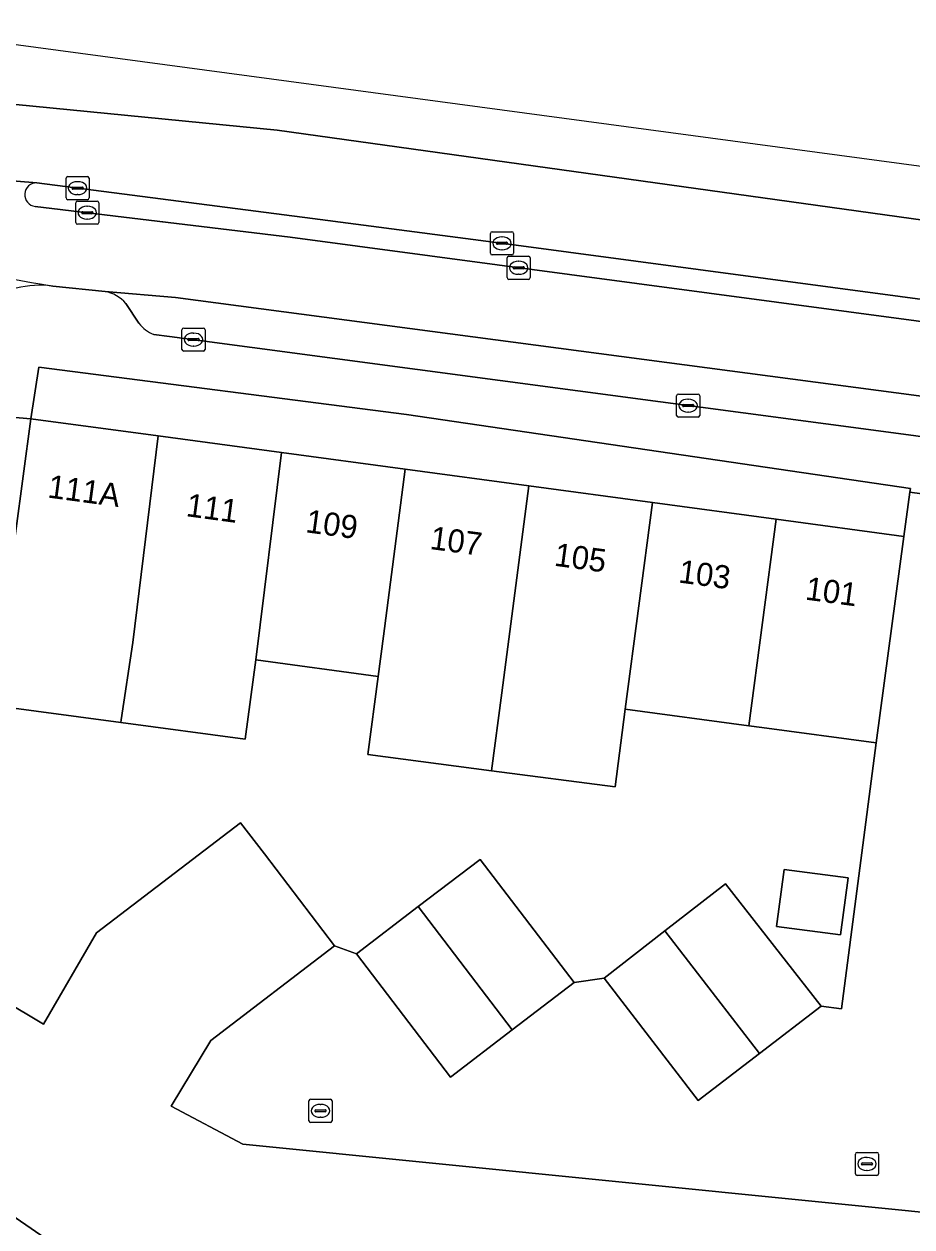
# Model space of a CAD drawing. Extents: x 161692 to 162379, y 380760 to 381678.
# Drawn here: x 161890.3 to 161928.7, y 381593.6 to 381645.6 of the extents above; entities that cross this region are included whole.
import ezdxf

# ---------------------------------------------------------------- set-up
doc = ezdxf.new("R2010")
doc.units = 0
for name, color, linetype in [('IMGEO_Berm_gesloten', 7, 'Continuous'), ('IMGEO_Erf', 7, 'Continuous'), ('IMGEO_Fietspad_open', 7, 'Continuous'), ('IMGEO_Kolk', 7, 'Continuous'), ('IMGEO_Muur', 7, 'Continuous'), ('IMGEO_Pand', 7, 'Continuous'), ('IMGEO_Pand_nummerreeks', 7, 'Continuous'), ('IMGEO_Parkeervlak_open', 7, 'Continuous'), ('IMGEO_Rijbaan_lokaal_open', 7, 'Continuous'), ('IMGEO_Rijbaan_regionaal_gesloten', 7, 'Continuous'), ('IMGEO_Voetpad_open', 7, 'Continuous')]:
    doc.layers.add(name, color=color, linetype=linetype)

msp = doc.modelspace()

# ---------------------------------------------------------------- linework, layer by layer
at = {"layer": 'IMGEO_Berm_gesloten'}
for points in [[(161910.977, 381636.152), (161902.813, 381637.224), (161890.884, 381638.761)], [(161890.813, 381637.741), (161901.841, 381636.406), (161983.32, 381625.528), (162000, 381623.301), (162000.482, 381623.237), (162019.095, 381620.749), (162029.275, 381619.389)], [(162030.983, 381620.121), (162000, 381624.262), (161910.977, 381636.152)]]:
    msp.add_lwpolyline(points, dxfattribs=at)
msp.add_arc((161890.87, 381638.249), 0.512, 88.4853, 263.5511, dxfattribs=at)
at = {"layer": 'IMGEO_Erf'}
for points in [[(161928.686, 381625.548), (161906.874, 381628.747), (161890.97, 381630.784), (161890.622, 381628.558), (161896.129, 381627.817), (161901.469, 381627.098), (161906.82, 381626.377), (161912.171, 381625.657), (161917.521, 381624.936), (161922.871, 381624.216), (161928.39, 381623.473), (161928.663, 381625.386)], [(161923.22, 381609.068), (161925.981, 381608.701), (161925.653, 381606.233), (161922.892, 381606.6)]]:
    msp.add_lwpolyline(points, close=True, dxfattribs=at)
for points in [[(161889.963, 381623.602), (161890.622, 381628.558), (161883.712, 381629.141)], [(161887.702, 381604.433), (161891.176, 381602.37), (161893.468, 381606.324), (161899.7, 381611.086), (161900.732, 381609.736), (161903.767, 381605.762), (161904.717, 381605.417), (161907.387, 381607.457), (161910.058, 381609.499), (161914.126, 381604.175), (161915.434, 381604.363), (161918.059, 381606.406), (161920.683, 381608.447), (161924.813, 381603.146), (161925.696, 381603.033), (161927.203, 381614.542), (161922.247, 381615.203), (161921.69, 381615.277), (161916.344, 381615.991), (161915.904, 381612.633), (161910.556, 381613.333), (161905.209, 381614.033), (161905.651, 381617.418), (161900.359, 381618.125), (161899.902, 381614.705), (161894.519, 381615.423), (161889.008, 381616.159)]]:
    msp.add_lwpolyline(points, dxfattribs=at)
at = {"layer": 'IMGEO_Fietspad_open'}
for centre, radius, start, end in [((161900.451, 381688.76), 55.181, 252.9641, 260.739), ((161891.029, 381629.886), 4.446, 82.9918, 103.5203)]:
    msp.add_arc(centre, radius, start, end, dxfattribs=at)
at = {"layer": 'IMGEO_Kolk'}
for p, q in [((161892.144, 381638.107), (161892.144, 381638.959)), ((161892.219, 381639.033), (161893.071, 381639.033)), ((161892.632, 381638.813), (161892.657, 381638.813)), ((161893.145, 381638.959), (161893.145, 381638.107)), ((161892.403, 381638.527), (161892.403, 381638.539)), ((161892.841, 381638.49), (161892.443, 381638.49)), ((161892.446, 381638.576), (161892.844, 381638.576)), ((161892.887, 381638.539), (161892.887, 381638.527)), ((161893.071, 381638.033), (161892.219, 381638.033)), ((161892.563, 381637.045), (161892.563, 381637.897)), ((161892.655, 381638.253), (161892.63, 381638.253)), ((161892.638, 381637.971), (161893.49, 381637.971)), ((161893.564, 381637.897), (161893.564, 381637.045)), ((161892.822, 381637.465), (161892.822, 381637.477)), ((161893.26, 381637.428), (161892.862, 381637.428)), ((161892.865, 381637.514), (161893.263, 381637.514)), ((161893.051, 381637.751), (161893.076, 381637.751)), ((161893.306, 381637.477), (161893.306, 381637.465)), ((161893.49, 381636.971), (161892.638, 381636.971)), ((161893.074, 381637.191), (161893.049, 381637.191)), ((161910.509, 381635.721), (161910.509, 381636.573)), ((161910.584, 381636.647), (161911.436, 381636.647)), ((161910.997, 381636.427), (161911.022, 381636.427)), ((161911.51, 381636.573), (161911.51, 381635.721)), ((161910.768, 381636.141), (161910.768, 381636.153)), ((161911.206, 381636.104), (161910.808, 381636.104)), ((161910.811, 381636.19), (161911.209, 381636.19)), ((161911.02, 381635.867), (161910.995, 381635.867)), ((161911.252, 381636.153), (161911.252, 381636.141)), ((161911.436, 381635.647), (161910.584, 381635.647)), ((161911.23, 381634.662), (161911.23, 381635.514)), ((161911.305, 381635.588), (161912.157, 381635.588)), ((161911.718, 381635.368), (161911.743, 381635.368)), ((161912.231, 381635.514), (161912.231, 381634.662)), ((161911.489, 381635.082), (161911.489, 381635.094)), ((161911.927, 381635.045), (161911.529, 381635.045)), ((161911.532, 381635.131), (161911.93, 381635.131)), ((161911.741, 381634.808), (161911.716, 381634.808)), ((161911.973, 381635.094), (161911.973, 381635.082)), ((161912.157, 381634.588), (161911.305, 381634.588)), ((161897.162, 381631.557), (161897.162, 381632.409)), ((161897.237, 381632.483), (161898.089, 381632.483)), ((161897.65, 381632.263), (161897.675, 381632.263)), ((161898.163, 381632.409), (161898.163, 381631.557)), ((161897.421, 381631.977), (161897.421, 381631.989)), ((161897.859, 381631.94), (161897.461, 381631.94)), ((161897.464, 381632.026), (161897.862, 381632.026)), ((161897.673, 381631.703), (161897.648, 381631.703)), ((161897.905, 381631.989), (161897.905, 381631.977)), ((161898.089, 381631.483), (161897.237, 381631.483)), ((161918.565, 381628.701), (161918.565, 381629.553)), ((161918.64, 381629.627), (161919.492, 381629.627)), ((161919.566, 381629.553), (161919.566, 381628.701)), ((161918.824, 381629.121), (161918.824, 381629.133)), ((161919.262, 381629.084), (161918.864, 381629.084)), ((161918.867, 381629.17), (161919.265, 381629.17)), ((161919.053, 381629.407), (161919.078, 381629.407)), ((161919.308, 381629.133), (161919.308, 381629.121)), ((161919.492, 381628.627), (161918.64, 381628.627)), ((161919.076, 381628.847), (161919.051, 381628.847)), ((161902.655, 381598.2), (161902.655, 381599.052)), ((161902.73, 381599.126), (161903.582, 381599.126)), ((161903.143, 381598.906), (161903.168, 381598.906)), ((161903.656, 381599.052), (161903.656, 381598.2)), ((161902.914, 381598.62), (161902.914, 381598.632)), ((161903.352, 381598.583), (161902.954, 381598.583)), ((161902.957, 381598.669), (161903.355, 381598.669)), ((161903.166, 381598.346), (161903.141, 381598.346)), ((161903.398, 381598.632), (161903.398, 381598.62)), ((161903.582, 381598.126), (161902.73, 381598.126)), ((161926.301, 381595.904), (161926.301, 381596.756)), ((161926.376, 381596.83), (161927.228, 381596.83)), ((161927.302, 381596.756), (161927.302, 381595.904)), ((161926.56, 381596.324), (161926.56, 381596.336)), ((161926.998, 381596.287), (161926.6, 381596.287)), ((161926.603, 381596.373), (161927.001, 381596.373)), ((161926.789, 381596.61), (161926.814, 381596.61)), ((161927.044, 381596.336), (161927.044, 381596.324)), ((161927.228, 381595.83), (161926.376, 381595.83)), ((161926.812, 381596.05), (161926.787, 381596.05))]:
    msp.add_line(p, q, dxfattribs=at)
for points in [[(161892.144, 381638.107), (161892.144, 381638.959)], [(161892.219, 381639.033), (161893.071, 381639.033)], [(161893.145, 381638.959), (161893.145, 381638.107)], [(161893.071, 381638.033), (161892.219, 381638.033)], [(161892.563, 381637.045), (161892.563, 381637.897)], [(161892.638, 381637.971), (161893.49, 381637.971)], [(161893.564, 381637.897), (161893.564, 381637.045)], [(161893.49, 381636.971), (161892.638, 381636.971)], [(161910.509, 381635.721), (161910.509, 381636.573)], [(161910.584, 381636.647), (161911.436, 381636.647)], [(161911.51, 381636.573), (161911.51, 381635.721)], [(161911.436, 381635.647), (161910.584, 381635.647)], [(161911.23, 381634.662), (161911.23, 381635.514)], [(161911.305, 381635.588), (161912.157, 381635.588)], [(161912.231, 381635.514), (161912.231, 381634.662)], [(161912.157, 381634.588), (161911.305, 381634.588)], [(161897.162, 381631.557), (161897.162, 381632.409)], [(161897.237, 381632.483), (161898.089, 381632.483)], [(161898.163, 381632.409), (161898.163, 381631.557)], [(161898.089, 381631.483), (161897.237, 381631.483)], [(161918.565, 381628.701), (161918.565, 381629.553)], [(161918.64, 381629.627), (161919.492, 381629.627)], [(161919.566, 381629.553), (161919.566, 381628.701)], [(161919.492, 381628.627), (161918.64, 381628.627)], [(161902.655, 381598.2), (161902.655, 381599.052)], [(161902.73, 381599.126), (161903.582, 381599.126)], [(161903.656, 381599.052), (161903.656, 381598.2)], [(161903.582, 381598.126), (161902.73, 381598.126)], [(161926.301, 381595.904), (161926.301, 381596.756)], [(161926.376, 381596.83), (161927.228, 381596.83)], [(161927.302, 381596.756), (161927.302, 381595.904)], [(161927.228, 381595.83), (161926.376, 381595.83)]]:
    msp.add_lwpolyline(points, dxfattribs=at)
for centre, radius, start, end in [((161892.221, 381638.957), 0.0765, 91.552, 178.448), ((161892.221, 381638.957), 0.0765, 91.552, 178.448), ((161893.069, 381638.957), 0.0765, 1.552, 88.448), ((161893.069, 381638.957), 0.0765, 1.552, 88.448), ((161892.443, 381638.536), 0.0403, 85.8775, 175.7526), ((161892.44, 381638.526), 0.0366, 178.938, 274.7102), ((161892.844, 381638.533), 0.043, 264.8664, 352.4533), ((161892.848, 381638.538), 0.0386, 1.7309, 96.639), ((161892.221, 381638.109), 0.0765, 181.552, 268.448), ((161892.221, 381638.109), 0.0765, 181.552, 268.448), ((161892.64, 381637.895), 0.0765, 91.552, 178.448), ((161892.64, 381637.895), 0.0765, 91.552, 178.448), ((161893.069, 381638.109), 0.0765, 271.552, 358.448), ((161893.069, 381638.109), 0.0765, 271.552, 358.448), ((161893.488, 381637.895), 0.0765, 1.552, 88.448), ((161893.488, 381637.895), 0.0765, 1.552, 88.448), ((161892.862, 381637.474), 0.0403, 85.8775, 175.7526), ((161892.859, 381637.464), 0.0366, 178.938, 274.7102), ((161893.263, 381637.471), 0.043, 264.8664, 352.4533), ((161893.267, 381637.476), 0.0386, 1.7309, 96.639), ((161892.64, 381637.047), 0.0765, 181.552, 268.448), ((161892.64, 381637.047), 0.0765, 181.552, 268.448), ((161893.488, 381637.047), 0.0765, 271.552, 358.448), ((161893.488, 381637.047), 0.0765, 271.552, 358.448), ((161910.586, 381636.571), 0.0765, 91.552, 178.448), ((161910.586, 381636.571), 0.0765, 91.552, 178.448), ((161911.434, 381636.571), 0.0765, 1.552, 88.448), ((161911.434, 381636.571), 0.0765, 1.552, 88.448), ((161910.586, 381635.723), 0.0765, 181.552, 268.448), ((161910.586, 381635.723), 0.0765, 181.552, 268.448), ((161910.808, 381636.15), 0.0403, 85.8775, 175.7526), ((161910.805, 381636.14), 0.0366, 178.938, 274.7102), ((161911.209, 381636.147), 0.043, 264.8664, 352.4533), ((161911.213, 381636.152), 0.0386, 1.7309, 96.639), ((161911.434, 381635.723), 0.0765, 271.552, 358.448), ((161911.434, 381635.723), 0.0765, 271.552, 358.448), ((161911.307, 381635.512), 0.0765, 91.552, 178.448), ((161911.307, 381635.512), 0.0765, 91.552, 178.448), ((161912.155, 381635.512), 0.0765, 1.552, 88.448), ((161912.155, 381635.512), 0.0765, 1.552, 88.448), ((161911.307, 381634.664), 0.0765, 181.552, 268.448), ((161911.307, 381634.664), 0.0765, 181.552, 268.448), ((161911.529, 381635.091), 0.0403, 85.8775, 175.7526), ((161911.526, 381635.081), 0.0366, 178.938, 274.7102), ((161911.93, 381635.088), 0.043, 264.8664, 352.4533), ((161911.934, 381635.093), 0.0386, 1.7309, 96.639), ((161912.155, 381634.664), 0.0765, 271.552, 358.448), ((161912.155, 381634.664), 0.0765, 271.552, 358.448), ((161897.239, 381632.407), 0.0765, 91.552, 178.448), ((161897.239, 381632.407), 0.0765, 91.552, 178.448), ((161898.087, 381632.407), 0.0765, 1.552, 88.448), ((161898.087, 381632.407), 0.0765, 1.552, 88.448), ((161897.239, 381631.559), 0.0765, 181.552, 268.448), ((161897.239, 381631.559), 0.0765, 181.552, 268.448), ((161897.461, 381631.986), 0.0403, 85.8775, 175.7526), ((161897.458, 381631.976), 0.0366, 178.938, 274.7102), ((161897.862, 381631.983), 0.043, 264.8664, 352.4533), ((161897.866, 381631.988), 0.0386, 1.7309, 96.639), ((161898.087, 381631.559), 0.0765, 271.552, 358.448), ((161898.087, 381631.559), 0.0765, 271.552, 358.448), ((161918.642, 381629.551), 0.0765, 91.552, 178.448), ((161918.642, 381629.551), 0.0765, 91.552, 178.448), ((161919.49, 381629.551), 0.0765, 1.552, 88.448), ((161919.49, 381629.551), 0.0765, 1.552, 88.448), ((161918.864, 381629.13), 0.0403, 85.8775, 175.7526), ((161918.861, 381629.12), 0.0366, 178.938, 274.7102), ((161919.265, 381629.127), 0.043, 264.8664, 352.4533), ((161919.269, 381629.132), 0.0386, 1.7309, 96.639), ((161918.642, 381628.703), 0.0765, 181.552, 268.448), ((161918.642, 381628.703), 0.0765, 181.552, 268.448), ((161919.49, 381628.703), 0.0765, 271.552, 358.448), ((161919.49, 381628.703), 0.0765, 271.552, 358.448), ((161902.732, 381599.05), 0.0765, 91.552, 178.448), ((161902.732, 381599.05), 0.0765, 91.552, 178.448), ((161903.58, 381599.05), 0.0765, 1.552, 88.448), ((161903.58, 381599.05), 0.0765, 1.552, 88.448), ((161902.954, 381598.629), 0.0403, 85.8775, 175.7526), ((161902.951, 381598.619), 0.0366, 178.938, 274.7102), ((161903.355, 381598.626), 0.043, 264.8664, 352.4533), ((161903.359, 381598.631), 0.0386, 1.7309, 96.639), ((161902.732, 381598.202), 0.0765, 181.552, 268.448), ((161902.732, 381598.202), 0.0765, 181.552, 268.448), ((161903.58, 381598.202), 0.0765, 271.552, 358.448), ((161903.58, 381598.202), 0.0765, 271.552, 358.448), ((161926.378, 381596.754), 0.0765, 91.552, 178.448), ((161926.378, 381596.754), 0.0765, 91.552, 178.448), ((161927.226, 381596.754), 0.0765, 1.552, 88.448), ((161927.226, 381596.754), 0.0765, 1.552, 88.448), ((161926.6, 381596.333), 0.0403, 85.8775, 175.7526), ((161926.597, 381596.323), 0.0366, 178.938, 274.7102), ((161927.001, 381596.33), 0.043, 264.8664, 352.4533), ((161927.005, 381596.335), 0.0386, 1.7309, 96.639), ((161926.378, 381595.906), 0.0765, 181.552, 268.448), ((161926.378, 381595.906), 0.0765, 181.552, 268.448), ((161927.226, 381595.906), 0.0765, 271.552, 358.448), ((161927.226, 381595.906), 0.0765, 271.552, 358.448)]:
    msp.add_arc(centre, radius, start, end, dxfattribs=at)
for centre, major_axis, ratio, start_param, end_param in [((161892.631, 381638.533), (-0.387, 0.002), 0.722429, 4.712389, 7.853982), ((161892.656, 381638.533), (-0.39, 0.002), 0.717154, 1.570796, 4.712389), ((161893.05, 381637.471), (-0.387, 0.002), 0.722429, 4.712389, 7.853982), ((161893.075, 381637.471), (-0.39, 0.002), 0.717154, 1.570796, 4.712389), ((161910.996, 381636.147), (-0.387, 0.002), 0.722429, 4.712389, 7.853982), ((161911.021, 381636.147), (-0.39, 0.002), 0.717154, 1.570796, 4.712389), ((161911.717, 381635.088), (-0.387, 0.002), 0.722429, 4.712389, 7.853982), ((161911.742, 381635.088), (-0.39, 0.002), 0.717154, 1.570796, 4.712389), ((161897.649, 381631.983), (-0.387, 0.002), 0.722429, 4.712389, 7.853982), ((161897.674, 381631.983), (-0.39, 0.002), 0.717154, 1.570796, 4.712389), ((161919.052, 381629.127), (-0.387, 0.002), 0.722429, 4.712389, 7.853982), ((161919.077, 381629.127), (-0.39, 0.002), 0.717154, 1.570796, 4.712389), ((161903.142, 381598.626), (-0.387, 0.002), 0.722429, 4.712389, 7.853982), ((161903.167, 381598.626), (-0.39, 0.002), 0.717154, 1.570796, 4.712389), ((161926.788, 381596.33), (-0.387, 0.002), 0.722429, 4.712389, 7.853982), ((161926.813, 381596.33), (-0.39, 0.002), 0.717154, 1.570796, 4.712389)]:
    msp.add_ellipse(centre, major_axis=major_axis, ratio=ratio, start_param=start_param, end_param=end_param, dxfattribs=at)
at = {"layer": 'IMGEO_Muur'}
msp.add_lwpolyline([(161924.813, 381603.146), (161925.696, 381603.033), (161927.203, 381614.542)], dxfattribs=at)
at = {"layer": 'IMGEO_Pand'}
for points in [[(161896.129, 381627.817), (161890.622, 381628.558), (161889.963, 381623.602), (161889.447, 381619.581), (161889.008, 381616.159), (161894.519, 381615.423), (161894.531, 381615.531), (161895.034, 381618.88)], [(161900.359, 381618.125), (161901.469, 381627.098), (161896.129, 381627.817), (161895.034, 381618.88), (161894.531, 381615.531), (161894.519, 381615.423), (161899.902, 381614.705)], [(161906.82, 381626.377), (161901.469, 381627.098), (161900.359, 381618.125), (161905.651, 381617.418), (161905.878, 381619.157)], [(161912.171, 381625.657), (161906.82, 381626.377), (161905.878, 381619.157), (161905.651, 381617.418), (161905.209, 381614.033), (161910.556, 381613.333), (161910.998, 381616.704)], [(161912.171, 381625.657), (161910.998, 381616.704), (161910.556, 381613.333), (161915.904, 381612.633), (161916.344, 381615.991), (161917.521, 381624.936)], [(161922.871, 381624.216), (161917.521, 381624.936), (161916.344, 381615.991), (161921.69, 381615.277)], [(161922.871, 381624.216), (161921.69, 381615.277), (161922.247, 381615.203), (161927.203, 381614.542), (161928.39, 381623.473)], [(161911.45, 381602.13), (161914.126, 381604.175), (161910.058, 381609.499), (161907.387, 381607.457)], [(161922.892, 381606.6), (161925.653, 381606.233), (161925.981, 381608.701), (161923.22, 381609.068)], [(161918.059, 381606.406), (161922.155, 381601.11), (161924.813, 381603.146), (161920.683, 381608.447)], [(161911.45, 381602.13), (161907.387, 381607.457), (161904.717, 381605.417), (161908.777, 381600.087)], [(161918.059, 381606.406), (161915.434, 381604.363), (161919.496, 381599.074), (161922.155, 381601.11)]]:
    msp.add_lwpolyline(points, close=True, dxfattribs=at)
for points in [[(161969.134, 381590.238), (161965.736, 381590.579), (161899.797, 381597.187), (161896.689, 381598.826), (161898.414, 381601.672), (161903.767, 381605.762), (161900.732, 381609.736), (161899.7, 381611.086), (161893.468, 381606.324), (161891.176, 381602.37), (161887.702, 381604.433)], [(161875.918, 381603.654), (161892.35, 381592.351), (161892.403, 381592.461), (161894.708, 381592.278), (161896.471, 381592.138), (161898.135, 381592.006), (161900.534, 381591.786), (161899.637, 381582.747), (161898.628, 381582.84), (161898.237, 381578.782), (161899.253, 381578.681), (161898.658, 381572.76), (161897.998, 381572.816), (161897.973, 381572.509), (161898.61, 381572.458), (161898.041, 381566.487), (161897.041, 381566.604), (161896.757, 381563.827), (161897.762, 381563.755), (161896.587, 381551.761), (161901.563, 381551.263), (161964.328, 381544.976), (161965.771, 381559.352), (161967.539, 381575.292)]]:
    msp.add_lwpolyline(points, dxfattribs=at)
at = {"layer": 'IMGEO_Parkeervlak_open'}
for points in [[(161896.884, 381633.804), (161893.831, 381634.062)], [(161975.611, 381623.236), (161975.403, 381623.274), (161932.756, 381629.059), (161896.884, 381633.804)], [(161894.739, 381633.539), (161895.294, 381632.686)], [(161895.943, 381632.197), (161896.622, 381632.123), (161928.604, 381627.856), (161932.514, 381627.334), (161972.836, 381621.925), (161974.805, 381621.588)], [(161875.614, 381597.463), (161894.15, 381585.001), (161894.708, 381592.278), (161892.403, 381592.461), (161892.35, 381592.351), (161875.918, 381603.654), (161872.47, 381598.536), (161872.103, 381598.341), (161874.29, 381597.952)]]:
    msp.add_lwpolyline(points, dxfattribs=at)
for centre, radius, start, end in [((161893.554, 381632.531), 1.556, 40.3854, 79.7315), ((161896.593, 381633.735), 1.67, 218.9224, 247.084)]:
    msp.add_arc(centre, radius, start, end, dxfattribs=at)
at = {"layer": 'IMGEO_Rijbaan_lokaal_open'}
for points in [[(161890.884, 381638.761), (161883.282, 381639.381)], [(161901.841, 381636.406), (161890.813, 381637.741)], [(161891.571, 381634.299), (161893.831, 381634.062), (161896.884, 381633.804), (161932.756, 381629.059), (161975.403, 381623.274), (161975.611, 381623.236), (161976.302, 381623.077), (161978.77, 381622.516), (161979.085, 381622.443), (161984.806, 381621.032), (161986.836, 381620.591), (161999.804, 381617.262), (162000.468, 381617.091), (162001.406, 381620.552), (161989.04, 381623.857), (161983.32, 381625.528), (161901.841, 381636.406)], [(161932.2, 381624.891), (161928.663, 381625.386), (161928.39, 381623.473), (161927.203, 381614.542), (161925.696, 381603.033), (161924.813, 381603.146), (161922.155, 381601.11), (161919.496, 381599.074), (161915.434, 381604.363), (161914.126, 381604.175), (161911.45, 381602.13), (161908.777, 381600.087), (161904.717, 381605.417), (161903.767, 381605.762), (161898.414, 381601.672), (161896.689, 381598.826), (161899.797, 381597.187), (161965.736, 381590.579)]]:
    msp.add_lwpolyline(points, dxfattribs=at)
for centre, radius, start, end in [((161890.87, 381638.249), 0.512, 88.4853, 263.5511), ((161900.451, 381688.76), 55.181, 252.9641, 260.739)]:
    msp.add_arc(centre, radius, start, end, dxfattribs=at)
at = {"layer": 'IMGEO_Rijbaan_regionaal_gesloten'}
for points in [[(162063.24, 381621.454), (162004.925, 381629.287), (161885.462, 381645.334), (161868.307, 381645.629), (161867.859, 381643.264), (161884.969, 381642.644), (161901.285, 381641.036), (161932.232, 381636.725), (161940.345, 381635.595), (162020.69, 381624.466), (162060.244, 381620.014), (162063.052, 381619.843), (162063.15, 381619.837), (162063.24, 381621.454)], [(162062.861, 381616.698), (162063.15, 381619.837), (162063.052, 381619.843), (162060.244, 381620.014), (162020.69, 381624.466), (161940.345, 381635.595), (161932.232, 381636.725), (161901.285, 381641.036), (161884.969, 381642.644), (161867.859, 381643.264)], [(161883.282, 381639.381), (161890.884, 381638.761), (161902.813, 381637.224), (161910.977, 381636.152), (162000, 381624.262), (162030.983, 381620.121)]]:
    msp.add_lwpolyline(points, dxfattribs=at)
at = {"layer": 'IMGEO_Voetpad_open'}
for points in [[(161893.831, 381634.062), (161891.571, 381634.299)], [(161895.294, 381632.686), (161894.739, 381633.539)], [(161974.805, 381621.588), (161972.836, 381621.925), (161932.514, 381627.334), (161928.604, 381627.856), (161896.622, 381632.123), (161895.943, 381632.197)], [(161853.846, 381625.204), (161860.15, 381630.626), (161874.35, 381629.921), (161876.118, 381629.67), (161876.166, 381630.064), (161883.712, 381629.141), (161890.622, 381628.558), (161890.97, 381630.784), (161906.874, 381628.747), (161928.686, 381625.548), (161928.663, 381625.386), (161932.2, 381624.891), (161975.543, 381619.029)]]:
    msp.add_lwpolyline(points, dxfattribs=at)
for centre, radius, start, end in [((161891.029, 381629.886), 4.446, 82.9918, 103.5203), ((161893.554, 381632.531), 1.556, 40.3854, 79.7315), ((161896.593, 381633.735), 1.67, 218.9224, 247.084)]:
    msp.add_arc(centre, radius, start, end, dxfattribs=at)

# ---------------------------------------------------------------- texts
at = {"layer": 'IMGEO_Pand_nummerreeks'}
for s, rotation, p in [('111A', 352.3319, (161891.318, 381625.155)), ('111', 352.3319, (161897.306, 381624.349)), ('109', 352.3338, (161902.48, 381623.652)), ('107', 352.3338, (161907.857, 381622.928)), ('105', 352.3319, (161913.234, 381622.205)), ('103', 352.3319, (161918.611, 381621.481)), ('101', 352.3319, (161924.101, 381620.741))]:
    msp.add_text(s, height=1, rotation=rotation, dxfattribs=at).set_placement(p)

doc.saveas('drawing.dxf')
